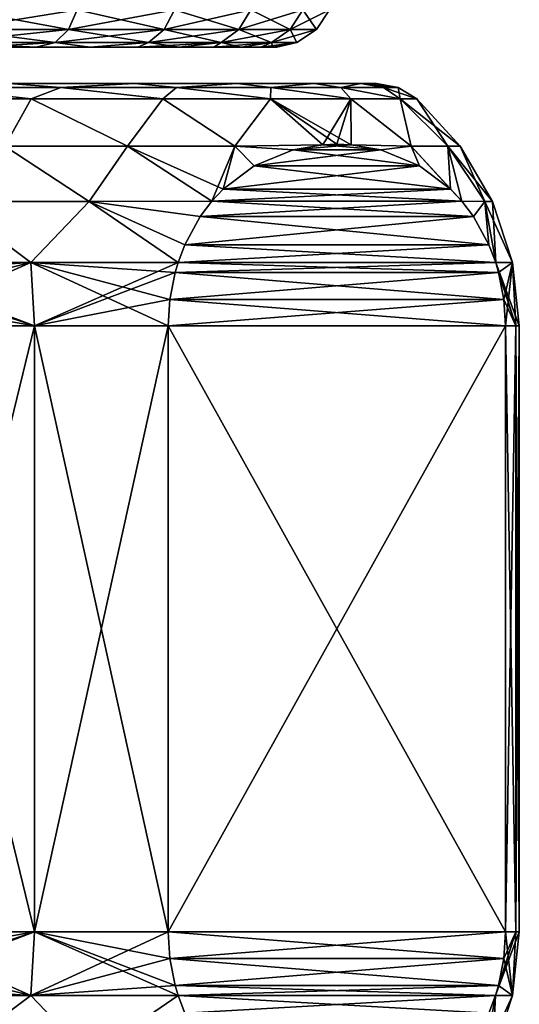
# Model space of a CAD drawing. Header units: metres. Extents: x -109 to 109, y -432 to 89.
# Tile 322 of 656: x -68.74 to -60.5, y 34.8 to 51.05. Entities that reach past the tile are written whole.
import ezdxf

# ---------------------------------------------------------------- set-up
doc = ezdxf.new("R2010")
doc.units = ezdxf.units.M
doc.layers.add('solid_506360_24502164', color=7, linetype='CONTINUOUS')

msp = doc.modelspace()

# ---------------------------------------------------------------- linework, layer by layer
at = {"layer": 'solid_506360_24502164'}
for points in [[(-69.810715, 50.892616, 41.196438), (-69.696457, 51.217316, 41.011898), (-67.793236, 51.217316, 42.449139)], [(-67.939468, 50.892616, 42.609539), (-69.810715, 50.892616, 41.196438), (-67.793236, 51.217316, 42.449139)], [(-69.810715, 50.892616, 62.803562), (-67.939468, 50.892616, 61.390461), (-69.696457, 51.217316, 62.988102)], [(-67.939468, 50.892616, 61.390461), (-67.793236, 51.217316, 61.550861), (-69.696457, 51.217316, 62.988102)], [(-67.939468, 50.892616, 42.609539), (-67.793236, 51.217316, 42.449139), (-66.186523, 51.217316, 44.211624)], [(-66.359734, 50.892616, 44.342426), (-67.939468, 50.892616, 42.609539), (-66.186523, 51.217316, 44.211624)], [(-67.939468, 50.892616, 61.390461), (-66.359734, 50.892616, 59.657574), (-67.793236, 51.217316, 61.550861)], [(-66.359734, 50.892616, 59.657574), (-66.186523, 51.217316, 59.788376), (-67.793236, 51.217316, 61.550861)], [(-66.359734, 50.892616, 44.342426), (-66.186523, 51.217316, 44.211624), (-64.931015, 51.217316, 46.23933)], [(-65.125313, 50.892616, 46.336079), (-66.359734, 50.892616, 44.342426), (-64.931015, 51.217316, 46.23933)], [(-66.359734, 50.892616, 59.657574), (-65.125313, 50.892616, 57.663921), (-66.186523, 51.217316, 59.788376)], [(-65.125313, 50.892616, 57.663921), (-64.931015, 51.217316, 57.76067), (-66.186523, 51.217316, 59.788376)], [(-65.125313, 50.892616, 46.336079), (-64.931015, 51.217316, 46.23933), (-64.069481, 51.217316, 48.463211)], [(-64.278244, 50.892616, 48.52261), (-65.125313, 50.892616, 46.336079), (-64.069481, 51.217316, 48.463211)], [(-65.125313, 50.892616, 57.663921), (-64.278244, 50.892616, 55.47739), (-64.931015, 51.217316, 57.76067)], [(-64.278244, 50.892616, 55.47739), (-64.069481, 51.217316, 55.536789), (-64.931015, 51.217316, 57.76067)], [(-64.278244, 50.892616, 48.52261), (-64.069481, 51.217316, 48.463211), (-63.631252, 51.217316, 50.807533)], [(-63.847378, 50.892616, 50.82756), (-64.278244, 50.892616, 48.52261), (-63.631252, 51.217316, 50.807533)], [(-64.278244, 50.892616, 55.47739), (-63.847378, 50.892616, 53.17244), (-64.069481, 51.217316, 55.536789)], [(-63.847378, 50.892616, 53.17244), (-63.631252, 51.217316, 53.192467), (-64.069481, 51.217316, 55.536789)], [(-63.847378, 50.892616, 50.82756), (-63.631252, 51.217316, 50.807533), (-63.631252, 51.217316, 53.192467)], [(-63.847378, 50.892616, 53.17244), (-63.847378, 50.892616, 50.82756), (-63.631252, 51.217316, 53.192467)], [(-69.981743, 50.675819, 41.472649), (-69.810715, 50.892616, 41.196438), (-67.939468, 50.892616, 42.609539)], [(-68.158333, 50.675819, 42.849625), (-69.981743, 50.675819, 41.472649), (-67.939468, 50.892616, 42.609539)], [(-69.981743, 50.675819, 62.527351), (-68.158333, 50.675819, 61.150375), (-69.810715, 50.892616, 62.803562)], [(-68.158333, 50.675819, 61.150375), (-67.939468, 50.892616, 61.390461), (-69.810715, 50.892616, 62.803562)], [(-68.158333, 50.675819, 42.849625), (-67.939468, 50.892616, 42.609539), (-66.359734, 50.892616, 44.342426)], [(-66.618988, 50.675819, 44.538204), (-68.158333, 50.675819, 42.849625), (-66.359734, 50.892616, 44.342426)], [(-68.158333, 50.675819, 61.150375), (-66.618988, 50.675819, 59.461796), (-67.939468, 50.892616, 61.390461)], [(-66.618988, 50.675819, 59.461796), (-66.359734, 50.892616, 59.657574), (-67.939468, 50.892616, 61.390461)], [(-66.618988, 50.675819, 44.538204), (-66.359734, 50.892616, 44.342426), (-65.125313, 50.892616, 46.336079)], [(-65.416122, 50.675819, 46.480888), (-66.618988, 50.675819, 44.538204), (-65.125313, 50.892616, 46.336079)], [(-66.618988, 50.675819, 59.461796), (-65.416122, 50.675819, 57.519112), (-66.359734, 50.892616, 59.657574)], [(-65.416122, 50.675819, 57.519112), (-65.125313, 50.892616, 57.663921), (-66.359734, 50.892616, 59.657574)], [(-65.416122, 50.675819, 46.480888), (-65.125313, 50.892616, 46.336079), (-64.278244, 50.892616, 48.52261)], [(-64.590714, 50.675819, 48.611515), (-65.416122, 50.675819, 46.480888), (-64.278244, 50.892616, 48.52261)], [(-65.416122, 50.675819, 57.519112), (-64.590714, 50.675819, 55.388485), (-65.125313, 50.892616, 57.663921)], [(-64.590714, 50.675819, 55.388485), (-64.278244, 50.892616, 55.47739), (-65.125313, 50.892616, 57.663921)], [(-64.590714, 50.675819, 48.611515), (-64.278244, 50.892616, 48.52261), (-63.847378, 50.892616, 50.82756)], [(-64.17086, 50.675819, 50.857536), (-64.590714, 50.675819, 48.611515), (-63.847378, 50.892616, 50.82756)], [(-64.590714, 50.675819, 55.388485), (-64.17086, 50.675819, 53.142464), (-64.278244, 50.892616, 55.47739)], [(-64.17086, 50.675819, 53.142464), (-63.847378, 50.892616, 53.17244), (-64.278244, 50.892616, 55.47739)], [(-64.17086, 50.675819, 50.857536), (-63.847378, 50.892616, 50.82756), (-63.847378, 50.892616, 53.17244)], [(-64.17086, 50.675819, 53.142464), (-64.17086, 50.675819, 50.857536), (-63.847378, 50.892616, 53.17244)], [(-69.981743, 50.675819, 62.527351), (-69.449631, 50.599998, 61.710419), (-68.472862, 50.599998, 60.919922)], [(-69.981743, 50.675819, 62.527351), (-68.472862, 50.599998, 60.919922), (-68.158333, 50.675819, 61.150375)], [(-68.158333, 50.675819, 42.849625), (-69.449646, 50.599998, 42.28957), (-69.981743, 50.675819, 41.472649)], [(-68.158333, 50.675819, 42.849625), (-68.472878, 50.599998, 43.080067), (-69.449646, 50.599998, 42.28957)], [(-69.449646, 50.599998, 42.28957), (-68.472878, 50.599998, 43.080067), (-69.449631, 50.599998, 61.710419)], [(-68.472878, 50.599998, 43.080067), (-68.472862, 50.599998, 60.919922), (-69.449631, 50.599998, 61.710419)], [(-68.158333, 50.675819, 42.849625), (-67.584282, 50.599998, 43.968193), (-68.472878, 50.599998, 43.080067)], [(-68.472878, 50.599998, 43.080067), (-67.584282, 50.599998, 43.968193), (-68.472862, 50.599998, 60.919922)], [(-68.158333, 50.675819, 61.150375), (-68.472862, 50.599998, 60.919922), (-67.584274, 50.599998, 60.031796)], [(-67.584282, 50.599998, 43.968193), (-67.584274, 50.599998, 60.031796), (-68.472862, 50.599998, 60.919922)], [(-68.158333, 50.675819, 61.150375), (-67.584274, 50.599998, 60.031796), (-66.618988, 50.675819, 59.461796)], [(-66.618988, 50.675819, 44.538204), (-67.584282, 50.599998, 43.968193), (-68.158333, 50.675819, 42.849625)], [(-66.618988, 50.675819, 44.538204), (-66.793236, 50.599998, 44.944595), (-67.584282, 50.599998, 43.968193)], [(-67.584282, 50.599998, 43.968193), (-66.793236, 50.599998, 44.944595), (-67.584274, 50.599998, 60.031796)], [(-66.618988, 50.675819, 59.461796), (-67.584274, 50.599998, 60.031796), (-66.793228, 50.599998, 59.055393)], [(-66.793236, 50.599998, 44.944595), (-66.793228, 50.599998, 59.055393), (-67.584274, 50.599998, 60.031796)], [(-65.416122, 50.675819, 46.480888), (-66.108765, 50.599998, 45.998154), (-66.793236, 50.599998, 44.944595)], [(-65.416122, 50.675819, 46.480888), (-66.793236, 50.599998, 44.944595), (-66.618988, 50.675819, 44.538204)], [(-66.793236, 50.599998, 44.944595), (-66.108765, 50.599998, 45.998154), (-66.793228, 50.599998, 59.055393)], [(-66.618988, 50.675819, 59.461796), (-66.793228, 50.599998, 59.055393), (-66.108765, 50.599998, 58.001835)], [(-66.108765, 50.599998, 45.998154), (-66.108765, 50.599998, 58.001835), (-66.793228, 50.599998, 59.055393)], [(-66.618988, 50.675819, 59.461796), (-66.108765, 50.599998, 58.001835), (-65.416122, 50.675819, 57.519112)], [(-65.416122, 50.675819, 57.519112), (-66.108765, 50.599998, 58.001835), (-65.538109, 50.599998, 56.882309)], [(-65.416122, 50.675819, 46.480888), (-65.538116, 50.599998, 47.11768), (-66.108765, 50.599998, 45.998154)], [(-65.538116, 50.599998, 47.11768), (-65.538109, 50.599998, 56.882309), (-66.108765, 50.599998, 58.001835)], [(-66.108765, 50.599998, 45.998154), (-65.538116, 50.599998, 47.11768), (-66.108765, 50.599998, 58.001835)], [(-64.590714, 50.675819, 48.611515), (-65.087723, 50.599998, 48.290569), (-65.538116, 50.599998, 47.11768)], [(-64.590714, 50.675819, 48.611515), (-65.538116, 50.599998, 47.11768), (-65.416122, 50.675819, 46.480888)], [(-65.538116, 50.599998, 47.11768), (-65.087723, 50.599998, 48.290569), (-65.538109, 50.599998, 56.882309)], [(-65.416122, 50.675819, 57.519112), (-65.538109, 50.599998, 56.882309), (-65.087723, 50.599998, 55.709415)], [(-65.087723, 50.599998, 48.290569), (-65.087723, 50.599998, 55.709415), (-65.538109, 50.599998, 56.882309)], [(-65.416122, 50.675819, 57.519112), (-65.087723, 50.599998, 55.709415), (-64.590714, 50.675819, 55.388485)], [(-64.590714, 50.675819, 55.388485), (-65.087723, 50.599998, 55.709415), (-64.762398, 50.599998, 54.495716)], [(-64.590714, 50.675819, 48.611515), (-64.762398, 50.599998, 49.504269), (-65.087723, 50.599998, 48.290569)], [(-64.762398, 50.599998, 49.504269), (-64.762398, 50.599998, 54.495716), (-65.087723, 50.599998, 55.709415)], [(-65.087723, 50.599998, 48.290569), (-64.762398, 50.599998, 49.504269), (-65.087723, 50.599998, 55.709415)], [(-64.590714, 50.675819, 55.388485), (-64.762398, 50.599998, 54.495716), (-64.565788, 50.599998, 53.254761)], [(-64.17086, 50.675819, 50.857536), (-64.565788, 50.599998, 50.745224), (-64.762398, 50.599998, 49.504269)], [(-64.17086, 50.675819, 50.857536), (-64.762398, 50.599998, 49.504269), (-64.590714, 50.675819, 48.611515)], [(-64.565788, 50.599998, 50.745224), (-64.565788, 50.599998, 53.254761), (-64.762398, 50.599998, 54.495716)], [(-64.762398, 50.599998, 49.504269), (-64.565788, 50.599998, 50.745224), (-64.762398, 50.599998, 54.495716)], [(-64.590714, 50.675819, 55.388485), (-64.565788, 50.599998, 53.254761), (-64.17086, 50.675819, 53.142464)], [(-64.17086, 50.675819, 53.142464), (-64.565788, 50.599998, 53.254761), (-64.5, 50.599998, 51.999992)], [(-64.17086, 50.675819, 50.857536), (-64.5, 50.599998, 51.999992), (-64.565788, 50.599998, 50.745224)], [(-64.565788, 50.599998, 50.745224), (-64.5, 50.599998, 51.999992), (-64.565788, 50.599998, 53.254761)], [(-64.17086, 50.675819, 53.142464), (-64.5, 50.599998, 51.999992), (-64.17086, 50.675819, 50.857536)], [(-63.11565, 50, 49.341869), (-89.884354, 50, 49.341869), (-90.145752, 50, 52)], [(-62.854248, 50, 52), (-63.11565, 50, 49.341869), (-90.145752, 50, 52)], [(-89.884354, 50, 54.658131), (-62.854248, 50, 52), (-90.145752, 50, 52)], [(-63.891594, 50, 46.781322), (-89.108406, 50, 46.781322), (-89.884354, 50, 49.341869)], [(-63.11565, 50, 49.341869), (-63.891594, 50, 46.781322), (-89.884354, 50, 49.341869)], [(-89.884354, 50, 54.658131), (-63.11565, 50, 54.658131), (-62.854248, 50, 52)], [(-89.884354, 50, 54.658131), (-89.108406, 50, 57.218678), (-63.11565, 50, 54.658131)], [(-65.152351, 50, 44.421253), (-87.847649, 50, 44.421253), (-89.108406, 50, 46.781322)], [(-63.891594, 50, 46.781322), (-65.152351, 50, 44.421253), (-89.108406, 50, 46.781322)], [(-89.108406, 50, 57.218678), (-63.891594, 50, 57.218678), (-63.11565, 50, 54.658131)], [(-89.108406, 50, 57.218678), (-87.847649, 50, 59.578747), (-63.891594, 50, 57.218678)], [(-66.84935, 50, 42.352646), (-86.15065, 50, 42.352646), (-87.847649, 50, 44.421253)], [(-65.152351, 50, 44.421253), (-66.84935, 50, 42.352646), (-87.847649, 50, 44.421253)], [(-87.847649, 50, 59.578747), (-65.152351, 50, 59.578747), (-63.891594, 50, 57.218678)], [(-87.847649, 50, 59.578747), (-86.15065, 50, 61.647354), (-65.152351, 50, 59.578747)], [(-66.84935, 50, 42.352646), (-68.917366, 50, 40.654945), (-86.15065, 50, 42.352646)], [(-86.15065, 50, 61.647354), (-66.84935, 50, 61.647354), (-65.152351, 50, 59.578747)], [(-86.15065, 50, 61.647354), (-84.082634, 50, 63.345055), (-66.84935, 50, 61.647354)], [(-84.082634, 50, 63.345055), (-68.917366, 50, 63.345055), (-66.84935, 50, 61.647354)], [(-70.259972, 49.935413, 39.468338), (-68.551353, 49.75, 40.104008), (-71.024879, 49.75, 38.781879)], [(-70.259972, 49.935413, 64.531662), (-71.024879, 49.75, 65.218117), (-68.551353, 49.75, 63.895992)], [(-70.259972, 49.935413, 39.468338), (-68.917366, 50, 40.654945), (-68.063538, 49.935413, 40.828312)], [(-68.063538, 49.935413, 63.171688), (-68.917366, 50, 63.345055), (-70.259972, 49.935413, 64.531662)], [(-70.259972, 49.935413, 39.468338), (-68.063538, 49.935413, 40.828312), (-68.551353, 49.75, 40.104008)], [(-68.063538, 49.935413, 63.171688), (-70.259972, 49.935413, 64.531662), (-68.551353, 49.75, 63.895992)], [(-68.063538, 49.935413, 40.828312), (-68.917366, 50, 40.654945), (-66.84935, 50, 42.352646)], [(-68.063538, 49.935413, 63.171688), (-66.84935, 50, 61.647354), (-68.917366, 50, 63.345055)], [(-68.063538, 49.935413, 40.828312), (-66.383293, 49.75, 41.883289), (-68.551353, 49.75, 40.104008)], [(-68.063538, 49.935413, 63.171688), (-68.551353, 49.75, 63.895992), (-66.383293, 49.75, 62.116711)], [(-68.063538, 49.935413, 40.828312), (-66.84935, 50, 42.352646), (-66.154388, 49.935413, 42.568729)], [(-66.154388, 49.935413, 61.431271), (-66.84935, 50, 61.647354), (-68.063538, 49.935413, 63.171688)], [(-68.063538, 49.935413, 40.828312), (-66.154388, 49.935413, 42.568729), (-66.383293, 49.75, 41.883289)], [(-66.154388, 49.935413, 61.431271), (-68.063538, 49.935413, 63.171688), (-66.383293, 49.75, 62.116711)], [(-66.154388, 49.935413, 42.568729), (-66.84935, 50, 42.352646), (-65.152351, 50, 44.421253)], [(-66.154388, 49.935413, 61.431271), (-65.152351, 50, 59.578747), (-66.84935, 50, 61.647354)], [(-66.154388, 49.935413, 42.568729), (-64.604004, 49.75, 44.051353), (-66.383293, 49.75, 41.883289)], [(-66.154388, 49.935413, 61.431271), (-66.383293, 49.75, 62.116711), (-64.604004, 49.75, 59.948647)], [(-66.154388, 49.935413, 42.568729), (-65.152351, 50, 44.421253), (-64.597549, 49.935413, 44.630314)], [(-64.597549, 49.935413, 59.369686), (-65.152351, 50, 59.578747), (-66.154388, 49.935413, 61.431271)], [(-66.154388, 49.935413, 42.568729), (-64.597549, 49.935413, 44.630314), (-64.604004, 49.75, 44.051353)], [(-64.597549, 49.935413, 59.369686), (-66.154388, 49.935413, 61.431271), (-64.604004, 49.75, 59.948647)], [(-64.597549, 49.935413, 44.630314), (-65.152351, 50, 44.421253), (-63.891594, 50, 46.781322)], [(-64.597549, 49.935413, 59.369686), (-63.891594, 50, 57.218678), (-65.152351, 50, 59.578747)], [(-64.597549, 49.935413, 44.630314), (-63.281879, 49.75, 46.524876), (-64.604004, 49.75, 44.051353)], [(-64.597549, 49.935413, 59.369686), (-64.604004, 49.75, 59.948647), (-63.281879, 49.75, 57.475124)], [(-64.597549, 49.935413, 44.630314), (-63.891594, 50, 46.781322), (-63.446037, 49.935413, 46.942867)], [(-63.446037, 49.935413, 57.057133), (-63.891594, 50, 57.218678), (-64.597549, 49.935413, 59.369686)], [(-64.597549, 49.935413, 44.630314), (-63.446037, 49.935413, 46.942867), (-63.281879, 49.75, 46.524876)], [(-63.446037, 49.935413, 57.057133), (-64.597549, 49.935413, 59.369686), (-63.281879, 49.75, 57.475124)], [(-63.446037, 49.935413, 46.942867), (-63.891594, 50, 46.781322), (-63.11565, 50, 49.341869)], [(-63.446037, 49.935413, 57.057133), (-63.11565, 50, 54.658131), (-63.891594, 50, 57.218678)], [(-63.446037, 49.935413, 46.942867), (-63.11565, 50, 49.341869), (-62.739059, 49.935413, 49.427635)], [(-62.739059, 49.935413, 54.572365), (-63.11565, 50, 54.658131), (-63.446037, 49.935413, 57.057133)], [(-63.446037, 49.935413, 46.942867), (-62.46772, 49.75, 49.208805), (-63.281879, 49.75, 46.524876)], [(-63.446037, 49.935413, 46.942867), (-62.739059, 49.935413, 49.427635), (-62.46772, 49.75, 49.208805)], [(-63.446037, 49.935413, 57.057133), (-63.281879, 49.75, 57.475124), (-62.46772, 49.75, 54.791195)], [(-62.739059, 49.935413, 54.572365), (-63.446037, 49.935413, 57.057133), (-62.46772, 49.75, 54.791195)], [(-62.739059, 49.935413, 49.427635), (-63.11565, 50, 49.341869), (-62.854248, 50, 52)], [(-62.500694, 49.935413, 52), (-62.854248, 50, 52), (-63.11565, 50, 54.658131)], [(-62.739059, 49.935413, 54.572365), (-62.500694, 49.935413, 52), (-63.11565, 50, 54.658131)], [(-62.739059, 49.935413, 49.427635), (-62.854248, 50, 52), (-62.500694, 49.935413, 52)], [(-62.739059, 49.935413, 54.572365), (-62.19281, 49.75, 52), (-62.500694, 49.935413, 52)], [(-62.739059, 49.935413, 54.572365), (-62.46772, 49.75, 54.791195), (-62.19281, 49.75, 52)], [(-62.739059, 49.935413, 49.427635), (-62.500694, 49.935413, 52), (-62.46772, 49.75, 49.208805)], [(-62.500694, 49.935413, 52), (-62.19281, 49.75, 52), (-62.46772, 49.75, 49.208805)], [(-71.024879, 49.75, 38.781879), (-68.551353, 49.75, 40.104008), (-68.988869, 48.9701, 38.990353)], [(-68.988869, 48.9701, 65.009651), (-68.551353, 49.75, 63.895992), (-71.024879, 49.75, 65.218117)], [(-68.551353, 49.75, 40.104008), (-66.96106, 48.9701, 40.394974), (-68.988869, 48.9701, 38.990353)], [(-68.988869, 48.9701, 65.009651), (-66.96106, 48.9701, 63.605026), (-68.551353, 49.75, 63.895992)], [(-68.551353, 49.75, 40.104008), (-66.383293, 49.75, 41.883289), (-66.96106, 48.9701, 40.394974)], [(-66.96106, 48.9701, 63.605026), (-66.383293, 49.75, 62.116711), (-68.551353, 49.75, 63.895992)], [(-66.383293, 49.75, 41.883289), (-65.19046, 48.9701, 42.112514), (-66.96106, 48.9701, 40.394974)], [(-66.96106, 48.9701, 63.605026), (-65.19046, 48.9701, 61.887486), (-66.383293, 49.75, 62.116711)], [(-66.383293, 49.75, 41.883289), (-64.604004, 49.75, 44.051353), (-65.19046, 48.9701, 42.112514)], [(-65.19046, 48.9701, 61.887486), (-64.604004, 49.75, 59.948647), (-66.383293, 49.75, 62.116711)], [(-64.604004, 49.75, 44.051353), (-63.743027, 48.990253, 44.095722), (-65.19046, 48.9701, 42.112514)], [(-65.19046, 48.9701, 61.887486), (-63.743027, 48.990253, 59.904274), (-64.604004, 49.75, 59.948647)], [(-64.604004, 49.75, 44.051353), (-63.281879, 49.75, 46.524876), (-63.743027, 48.990253, 44.095722)], [(-63.276207, 48.990253, 59.095718), (-63.281879, 49.75, 57.475124), (-64.604004, 49.75, 59.948647)], [(-63.509617, 49, 59.499992), (-63.276207, 48.990253, 59.095718), (-64.604004, 49.75, 59.948647)], [(-63.743027, 48.990253, 59.904274), (-63.509617, 49, 59.499992), (-64.604004, 49.75, 59.948647)], [(-63.281879, 49.75, 46.524876), (-63.509617, 49, 44.500004), (-63.743027, 48.990253, 44.095722)], [(-63.281879, 49.75, 46.524876), (-63.276207, 48.990253, 44.904282), (-63.509617, 49, 44.500004)], [(-63.281879, 49.75, 46.524876), (-62.282413, 48.9701, 47.149403), (-63.276207, 48.990253, 44.904282)], [(-63.281879, 49.75, 46.524876), (-62.46772, 49.75, 49.208805), (-62.282413, 48.9701, 47.149403)], [(-62.282413, 48.9701, 56.850601), (-62.46772, 49.75, 54.791195), (-63.281879, 49.75, 57.475124)], [(-63.276207, 48.990253, 59.095718), (-62.282413, 48.9701, 56.850601), (-63.281879, 49.75, 57.475124)], [(-62.46772, 49.75, 49.208805), (-61.680279, 48.9701, 49.541557), (-62.282413, 48.9701, 47.149403)], [(-62.46772, 49.75, 49.208805), (-62.19281, 49.75, 52), (-61.680279, 48.9701, 49.541557)], [(-62.46772, 49.75, 54.791195), (-61.477749, 48.9701, 52), (-62.19281, 49.75, 52)], [(-61.680279, 48.9701, 54.458447), (-61.477749, 48.9701, 52), (-62.46772, 49.75, 54.791195)], [(-62.282413, 48.9701, 56.850601), (-61.680279, 48.9701, 54.458447), (-62.46772, 49.75, 54.791195)], [(-62.19281, 49.75, 52), (-61.477749, 48.9701, 52), (-61.680279, 48.9701, 49.541557)], [(-69.904762, 48.056221, 37.909485), (-68.988869, 48.9701, 38.990353), (-67.594879, 48.056221, 39.243099)], [(-67.594879, 48.056221, 64.756897), (-68.988869, 48.9701, 65.009651), (-69.904762, 48.056221, 66.090515)], [(-67.594879, 48.056221, 39.243099), (-68.988869, 48.9701, 38.990353), (-66.96106, 48.9701, 40.394974)], [(-67.594879, 48.056221, 64.756897), (-66.96106, 48.9701, 63.605026), (-68.988869, 48.9701, 65.009651)], [(-67.594879, 48.056221, 39.243099), (-66.96106, 48.9701, 40.394974), (-65.571526, 48.058533, 40.928669)], [(-65.571526, 48.058533, 63.071331), (-66.96106, 48.9701, 63.605026), (-67.594879, 48.056221, 64.756897)], [(-65.571526, 48.058533, 40.928669), (-66.96106, 48.9701, 40.394974), (-65.19046, 48.9701, 42.112514)], [(-65.385849, 48.255657, 62.749718), (-65.19046, 48.9701, 61.887486), (-66.96106, 48.9701, 63.605026)], [(-65.385849, 48.255657, 62.749718), (-66.96106, 48.9701, 63.605026), (-65.571526, 48.058533, 63.071331)], [(-65.385841, 48.255661, 41.250282), (-65.571526, 48.058533, 40.928669), (-65.19046, 48.9701, 42.112514)], [(-64.873444, 48.640358, 61.862217), (-65.19046, 48.9701, 61.887486), (-65.385849, 48.255657, 62.749718)], [(-64.873444, 48.640358, 42.137787), (-65.385841, 48.255661, 41.250282), (-65.19046, 48.9701, 42.112514)], [(-64.232811, 48.90493, 43.247395), (-65.19046, 48.9701, 42.112514), (-63.743027, 48.990253, 44.095722)], [(-64.232811, 48.90493, 60.752609), (-63.743027, 48.990253, 59.904274), (-65.19046, 48.9701, 61.887486)], [(-64.232811, 48.90493, 43.247395), (-64.873444, 48.640358, 42.137787), (-65.19046, 48.9701, 42.112514)], [(-64.873444, 48.640358, 61.862217), (-64.232811, 48.90493, 60.752609), (-65.19046, 48.9701, 61.887486)], [(-62.786419, 48.90493, 45.752617), (-64.232811, 48.90493, 43.247395), (-63.743027, 48.990253, 44.095722)], [(-64.232811, 48.90493, 60.752609), (-63.276207, 48.990253, 59.095718), (-63.743027, 48.990253, 59.904274)], [(-64.232811, 48.90493, 60.752609), (-62.786419, 48.90493, 58.247379), (-63.276207, 48.990253, 59.095718)], [(-63.276207, 48.990253, 44.904282), (-63.743027, 48.990253, 44.095722), (-63.509617, 49, 44.500004)], [(-63.743027, 48.990253, 59.904274), (-63.276207, 48.990253, 59.095718), (-63.509617, 49, 59.499992)], [(-62.786419, 48.90493, 45.752617), (-63.743027, 48.990253, 44.095722), (-63.276207, 48.990253, 44.904282)], [(-62.786419, 48.90493, 45.752617), (-63.276207, 48.990253, 44.904282), (-62.282413, 48.9701, 47.149403)], [(-62.786419, 48.90493, 58.247379), (-62.282413, 48.9701, 56.850601), (-63.276207, 48.990253, 59.095718)], [(-62.145794, 48.640358, 46.862217), (-62.786419, 48.90493, 45.752617), (-62.282413, 48.9701, 47.149403)], [(-62.786419, 48.90493, 58.247379), (-62.14579, 48.640354, 57.137779), (-62.282413, 48.9701, 56.850601)], [(-61.633392, 48.255657, 47.749718), (-62.282413, 48.9701, 47.149403), (-61.680279, 48.9701, 49.541557)], [(-62.145794, 48.640358, 46.862217), (-62.282413, 48.9701, 47.149403), (-61.633392, 48.255657, 47.749718)], [(-61.447712, 48.058533, 55.928669), (-61.680279, 48.9701, 54.458447), (-62.282413, 48.9701, 56.850601)], [(-61.633392, 48.255657, 56.250278), (-61.447712, 48.058533, 55.928669), (-62.282413, 48.9701, 56.850601)], [(-62.14579, 48.640354, 57.137779), (-61.633392, 48.255657, 56.250278), (-62.282413, 48.9701, 56.850601)], [(-61.071121, 48.056221, 50.002651), (-61.680279, 48.9701, 49.541557), (-61.477749, 48.9701, 52)], [(-61.447712, 48.058533, 48.071331), (-61.680279, 48.9701, 49.541557), (-61.071121, 48.056221, 50.002651)], [(-61.633392, 48.255657, 47.749718), (-61.680279, 48.9701, 49.541557), (-61.447712, 48.058533, 48.071331)], [(-61.680279, 48.9701, 54.458447), (-60.942375, 48.056221, 52), (-61.477749, 48.9701, 52)], [(-61.071121, 48.056221, 53.997349), (-60.942375, 48.056221, 52), (-61.680279, 48.9701, 54.458447)], [(-61.071121, 48.056221, 53.997349), (-61.680279, 48.9701, 54.458447), (-61.447712, 48.058533, 55.928669)], [(-61.071121, 48.056221, 50.002651), (-61.477749, 48.9701, 52), (-60.942375, 48.056221, 52)], [(-62.145794, 48.640358, 46.862217), (-64.873444, 48.640358, 42.137787), (-64.232811, 48.90493, 43.247395)], [(-64.873444, 48.640358, 61.862217), (-62.14579, 48.640354, 57.137779), (-62.786419, 48.90493, 58.247379)], [(-64.873444, 48.640358, 61.862217), (-62.786419, 48.90493, 58.247379), (-64.232811, 48.90493, 60.752609)], [(-62.145794, 48.640358, 46.862217), (-64.232811, 48.90493, 43.247395), (-62.786419, 48.90493, 45.752617)], [(-64.873444, 48.640358, 61.862217), (-65.385849, 48.255657, 62.749718), (-62.14579, 48.640354, 57.137779)], [(-65.385849, 48.255657, 62.749718), (-61.633392, 48.255657, 56.250278), (-62.14579, 48.640354, 57.137779)], [(-61.633392, 48.255657, 47.749718), (-65.385841, 48.255661, 41.250282), (-64.873444, 48.640358, 42.137787)], [(-62.145794, 48.640358, 46.862217), (-61.633392, 48.255657, 47.749718), (-64.873444, 48.640358, 42.137787)], [(-61.447712, 48.058533, 48.071331), (-65.571526, 48.058533, 40.928669), (-65.385841, 48.255661, 41.250282)], [(-65.571526, 48.058533, 63.071331), (-61.447712, 48.058533, 55.928669), (-61.633392, 48.255657, 56.250278)], [(-65.385849, 48.255657, 62.749718), (-65.571526, 48.058533, 63.071331), (-61.633392, 48.255657, 56.250278)], [(-61.633392, 48.255657, 47.749718), (-61.447712, 48.058533, 48.071331), (-65.385841, 48.255661, 41.250282)], [(-69.904762, 48.056221, 37.909485), (-68.555756, 47.050079, 38.240166), (-71.259659, 47.047516, 37)], [(-69.904762, 48.056221, 66.090515), (-71.259659, 47.047516, 67), (-68.555756, 47.050079, 65.759834)], [(-69.904762, 48.056221, 37.909485), (-67.594879, 48.056221, 39.243099), (-68.555756, 47.050079, 38.240166)], [(-67.594879, 48.056221, 64.756897), (-69.904762, 48.056221, 66.090515), (-68.555756, 47.050079, 65.759834)], [(-67.594879, 48.056221, 39.243099), (-66.129791, 47.047516, 39.961731), (-68.555756, 47.050079, 38.240166)], [(-67.594879, 48.056221, 64.756897), (-68.555756, 47.050079, 65.759834), (-66.129791, 47.047516, 64.038269)], [(-67.594879, 48.056221, 39.243099), (-65.571526, 48.058533, 40.928669), (-65.762993, 47.80611, 40.597042)], [(-65.762993, 47.80611, 63.402954), (-65.571526, 48.058533, 63.071331), (-67.594879, 48.056221, 64.756897)], [(-67.594879, 48.056221, 39.243099), (-66.018372, 47.340706, 40.154713), (-66.129791, 47.047516, 39.961731)], [(-67.594879, 48.056221, 39.243099), (-65.762993, 47.80611, 40.597042), (-66.018372, 47.340706, 40.154713)], [(-67.594879, 48.056221, 64.756897), (-66.129791, 47.047516, 64.038269), (-66.018372, 47.340706, 63.845287)], [(-65.762993, 47.80611, 63.402954), (-67.594879, 48.056221, 64.756897), (-66.018372, 47.340706, 63.845287)], [(-61.256245, 47.80611, 48.402958), (-65.762993, 47.80611, 40.597042), (-65.571526, 48.058533, 40.928669)], [(-65.762993, 47.80611, 63.402954), (-61.256248, 47.80611, 55.597046), (-61.447712, 48.058533, 55.928669)], [(-65.762993, 47.80611, 63.402954), (-61.447712, 48.058533, 55.928669), (-65.571526, 48.058533, 63.071331)], [(-61.256245, 47.80611, 48.402958), (-65.571526, 48.058533, 40.928669), (-61.447712, 48.058533, 48.071331)], [(-61.256245, 47.80611, 48.402958), (-61.447712, 48.058533, 48.071331), (-61.071121, 48.056221, 50.002651)], [(-61.071121, 48.056221, 53.997349), (-61.447712, 48.058533, 55.928669), (-61.256248, 47.80611, 55.597046)], [(-61.071121, 48.056221, 53.997349), (-61.256248, 47.80611, 55.597046), (-61.000866, 47.340706, 55.154713)], [(-61.256245, 47.80611, 48.402958), (-61.071121, 48.056221, 50.002651), (-61.000866, 47.340706, 48.845287)], [(-61.071121, 48.056221, 53.997349), (-60.611511, 47.050079, 52), (-60.942375, 48.056221, 52)], [(-61.071121, 48.056221, 53.997349), (-60.88945, 47.047516, 54.961731), (-60.611511, 47.050079, 52)], [(-61.071121, 48.056221, 50.002651), (-60.88945, 47.047516, 49.038269), (-61.000866, 47.340706, 48.845287)], [(-61.071121, 48.056221, 50.002651), (-60.942375, 48.056221, 52), (-60.88945, 47.047516, 49.038269)], [(-61.071121, 48.056221, 53.997349), (-61.000866, 47.340706, 55.154713), (-60.88945, 47.047516, 54.961731)], [(-60.942375, 48.056221, 52), (-60.611511, 47.050079, 52), (-60.88945, 47.047516, 49.038269)], [(-61.000866, 47.340706, 48.845287), (-66.018372, 47.340706, 40.154713), (-65.762993, 47.80611, 40.597042)], [(-66.018372, 47.340706, 63.845287), (-61.000866, 47.340706, 55.154713), (-61.256248, 47.80611, 55.597046)], [(-65.762993, 47.80611, 63.402954), (-66.018372, 47.340706, 63.845287), (-61.256248, 47.80611, 55.597046)], [(-61.256245, 47.80611, 48.402958), (-61.000866, 47.340706, 48.845287), (-65.762993, 47.80611, 40.597042)], [(-60.88945, 47.047516, 49.038269), (-66.129791, 47.047516, 39.961731), (-66.018372, 47.340706, 40.154713)], [(-66.129791, 47.047516, 64.038269), (-60.88945, 47.047516, 54.961731), (-61.000866, 47.340706, 55.154713)], [(-66.018372, 47.340706, 63.845287), (-66.129791, 47.047516, 64.038269), (-61.000866, 47.340706, 55.154713)], [(-61.000866, 47.340706, 48.845287), (-60.88945, 47.047516, 49.038269), (-66.018372, 47.340706, 40.154713)], [(-68.555756, 47.050079, 65.759834), (-71.259659, 47.047516, 67), (-68.5, 46, 65.856407)], [(-71.162491, 46.883472, 37), (-71.259659, 47.047516, 37), (-68.555756, 47.050079, 38.240166)], [(-71.259659, 47.047516, 67), (-71.162491, 46.883472, 67), (-68.5, 46, 65.856407)], [(-70.987709, 46.437958, 37), (-71.162491, 46.883472, 37), (-68.555756, 47.050079, 38.240166)], [(-70.987709, 46.437958, 37), (-68.555756, 47.050079, 38.240166), (-70.932236, 46, 37)], [(-68.555756, 47.050079, 38.240166), (-68.5, 46, 38.143593), (-70.932236, 46, 37)], [(-68.555756, 47.050079, 65.759834), (-68.5, 46, 65.856407), (-66.293503, 46, 64.321823)], [(-66.265762, 46.437973, 64.273781), (-68.555756, 47.050079, 65.759834), (-66.293503, 46, 64.321823)], [(-68.555756, 47.050079, 38.240166), (-66.129791, 47.047516, 39.961731), (-68.5, 46, 38.143593)], [(-66.178368, 46.883488, 64.122414), (-66.129791, 47.047516, 64.038269), (-68.555756, 47.050079, 65.759834)], [(-66.265762, 46.437973, 64.273781), (-66.178368, 46.883488, 64.122414), (-68.555756, 47.050079, 65.759834)], [(-66.129791, 47.047516, 39.961731), (-66.178375, 46.883484, 39.877586), (-68.5, 46, 38.143593)], [(-60.840866, 46.883484, 49.122414), (-66.178375, 46.883484, 39.877586), (-66.129791, 47.047516, 39.961731)], [(-66.178368, 46.883488, 64.122414), (-60.840866, 46.883488, 54.877586), (-60.88945, 47.047516, 54.961731)], [(-66.178368, 46.883488, 64.122414), (-60.88945, 47.047516, 54.961731), (-66.129791, 47.047516, 64.038269)], [(-60.840866, 46.883484, 49.122414), (-66.129791, 47.047516, 39.961731), (-60.88945, 47.047516, 49.038269)], [(-60.88945, 47.047516, 54.961731), (-60.5, 46, 52), (-60.611511, 47.050079, 52)], [(-60.840866, 46.883484, 49.122414), (-60.88945, 47.047516, 49.038269), (-60.611511, 47.050079, 52)], [(-60.88945, 47.047516, 54.961731), (-60.556534, 46, 53.343834), (-60.5, 46, 52)], [(-60.88945, 47.047516, 54.961731), (-60.840866, 46.883488, 54.877586), (-60.556534, 46, 53.343834)], [(-60.753475, 46.437969, 49.273781), (-60.840866, 46.883484, 49.122414), (-60.611511, 47.050079, 52)], [(-60.753475, 46.437969, 49.273781), (-60.611511, 47.050079, 52), (-60.725739, 46, 49.321827)], [(-60.611511, 47.050079, 52), (-60.556534, 46, 50.656166), (-60.725739, 46, 49.321827)], [(-60.611511, 47.050079, 52), (-60.5, 46, 52), (-60.556534, 46, 50.656166)], [(-71.162491, 46.883472, 67), (-70.987709, 46.437958, 67), (-68.5, 46, 65.856407)], [(-66.178375, 46.883484, 39.877586), (-66.265762, 46.437969, 39.726219), (-68.5, 46, 38.143593)], [(-66.265762, 46.437973, 64.273781), (-60.753475, 46.437973, 54.726219), (-60.840866, 46.883488, 54.877586)], [(-66.265762, 46.437973, 64.273781), (-60.840866, 46.883488, 54.877586), (-66.178368, 46.883488, 64.122414)], [(-60.753475, 46.437969, 49.273781), (-66.265762, 46.437969, 39.726219), (-66.178375, 46.883484, 39.877586)], [(-60.753475, 46.437969, 49.273781), (-66.178375, 46.883484, 39.877586), (-60.840866, 46.883484, 49.122414)], [(-60.840866, 46.883488, 54.877586), (-60.753475, 46.437973, 54.726219), (-60.556534, 46, 53.343834)], [(-70.987709, 46.437958, 67), (-70.932236, 46, 67), (-68.5, 46, 65.856407)], [(-66.265762, 46.437969, 39.726219), (-66.293503, 46, 39.678173), (-68.5, 46, 38.143593)], [(-60.753475, 46.437973, 54.726219), (-66.293503, 46, 64.321823), (-60.725739, 46, 54.678173)], [(-66.265762, 46.437973, 64.273781), (-66.293503, 46, 64.321823), (-60.753475, 46.437973, 54.726219)], [(-60.725739, 46, 49.321827), (-66.293503, 46, 39.678173), (-66.265762, 46.437969, 39.726219)], [(-60.753475, 46.437969, 49.273781), (-60.725739, 46, 49.321827), (-66.265762, 46.437969, 39.726219)], [(-60.753475, 46.437973, 54.726219), (-60.725739, 46, 54.678173), (-60.556534, 46, 53.343834)], [(-68.5, 36, 65.856407), (-70.932236, 46, 67), (-70.932236, 36, 67)], [(-68.5, 36, 65.856407), (-68.5, 46, 65.856407), (-70.932236, 46, 67)], [(-70.932236, 36, 37), (-70.932236, 46, 37), (-68.5, 46, 38.143593)], [(-70.932236, 36, 37), (-68.5, 46, 38.143593), (-68.5, 36, 38.143593)], [(-66.293503, 36, 64.321823), (-66.293503, 46, 64.321823), (-68.5, 46, 65.856407)], [(-68.5, 36, 65.856407), (-66.293503, 36, 64.321823), (-68.5, 46, 65.856407)], [(-68.5, 36, 38.143593), (-68.5, 46, 38.143593), (-66.293503, 46, 39.678173)], [(-68.5, 36, 38.143593), (-66.293503, 46, 39.678173), (-66.293503, 36, 39.678173)], [(-60.725739, 46, 54.678173), (-66.293503, 46, 64.321823), (-66.293503, 36, 64.321823)], [(-60.725739, 36, 54.678173), (-60.725739, 46, 54.678173), (-66.293503, 36, 64.321823)], [(-60.725739, 36, 49.321827), (-66.293503, 46, 39.678173), (-60.725739, 46, 49.321827)], [(-66.293503, 36, 39.678173), (-66.293503, 46, 39.678173), (-60.725739, 36, 49.321827)], [(-60.725739, 36, 49.321827), (-60.725739, 46, 49.321827), (-60.556534, 46, 50.656166)], [(-60.725739, 36, 49.321827), (-60.556534, 46, 50.656166), (-60.556534, 36, 50.656166)], [(-60.556534, 36, 53.343834), (-60.556534, 46, 53.343834), (-60.725739, 46, 54.678173)], [(-60.556534, 36, 53.343834), (-60.725739, 46, 54.678173), (-60.725739, 36, 54.678173)], [(-60.556534, 36, 50.656166), (-60.556534, 46, 50.656166), (-60.5, 46, 52)], [(-60.556534, 36, 50.656166), (-60.5, 46, 52), (-60.5, 36, 52)], [(-60.556534, 46, 53.343834), (-60.5, 36, 52), (-60.5, 46, 52)], [(-60.556534, 36, 53.343834), (-60.5, 36, 52), (-60.556534, 46, 53.343834)], [(-71.260994, 34.95042, 37), (-71.162483, 35.116528, 37), (-68.5, 36, 38.143593)], [(-68.555977, 34.947845, 38.240551), (-71.260994, 34.95042, 37), (-68.5, 36, 38.143593)], [(-71.162483, 35.116528, 37), (-70.987709, 35.562042, 37), (-68.5, 36, 38.143593)], [(-70.987709, 35.562042, 67), (-68.555977, 34.947845, 65.759453), (-70.932236, 36, 67)], [(-70.987709, 35.562042, 37), (-70.932236, 36, 37), (-68.5, 36, 38.143593)], [(-68.555977, 34.947845, 65.759453), (-68.5, 36, 65.856407), (-70.932236, 36, 67)], [(-68.555977, 34.947845, 65.759453), (-66.12912, 34.95042, 64.037109), (-68.5, 36, 65.856407)], [(-68.555977, 34.947845, 38.240551), (-68.5, 36, 38.143593), (-66.293503, 36, 39.678173)], [(-66.265762, 35.562031, 39.726219), (-68.555977, 34.947845, 38.240551), (-66.293503, 36, 39.678173)], [(-66.265762, 35.562031, 64.273781), (-66.293503, 36, 64.321823), (-68.5, 36, 65.856407)], [(-66.178375, 35.116512, 64.122414), (-66.265762, 35.562031, 64.273781), (-68.5, 36, 65.856407)], [(-66.12912, 34.95042, 64.037109), (-66.178375, 35.116512, 64.122414), (-68.5, 36, 65.856407)], [(-60.725739, 36, 54.678173), (-66.293503, 36, 64.321823), (-66.265762, 35.562031, 64.273781)], [(-66.293503, 36, 39.678173), (-60.725739, 36, 49.321827), (-60.753475, 35.562031, 49.273781)], [(-66.265762, 35.562031, 39.726219), (-66.293503, 36, 39.678173), (-60.753475, 35.562031, 49.273781)], [(-60.753475, 35.562031, 54.726219), (-60.725739, 36, 54.678173), (-66.265762, 35.562031, 64.273781)], [(-60.5, 36, 52), (-60.611958, 34.947845, 52), (-60.890118, 34.95042, 49.037109)], [(-60.556534, 36, 50.656166), (-60.5, 36, 52), (-60.890118, 34.95042, 49.037109)], [(-60.840866, 35.116516, 49.122417), (-60.556534, 36, 50.656166), (-60.890118, 34.95042, 49.037109)], [(-60.840866, 35.116516, 49.122417), (-60.753475, 35.562031, 49.273781), (-60.556534, 36, 50.656166)], [(-60.753475, 35.562031, 54.726219), (-60.611958, 34.947845, 52), (-60.725739, 36, 54.678173)], [(-60.753475, 35.562031, 49.273781), (-60.725739, 36, 49.321827), (-60.556534, 36, 50.656166)], [(-60.556534, 36, 53.343834), (-60.725739, 36, 54.678173), (-60.611958, 34.947845, 52)], [(-60.556534, 36, 53.343834), (-60.611958, 34.947845, 52), (-60.5, 36, 52)], [(-70.987709, 35.562042, 67), (-71.162483, 35.116528, 67), (-68.555977, 34.947845, 65.759453)], [(-66.265762, 35.562031, 39.726219), (-66.178375, 35.116516, 39.877583), (-68.555977, 34.947845, 38.240551)], [(-66.265762, 35.562031, 39.726219), (-60.753475, 35.562031, 49.273781), (-60.840866, 35.116516, 49.122417)], [(-66.265762, 35.562031, 39.726219), (-60.840866, 35.116516, 49.122417), (-66.178375, 35.116516, 39.877583)], [(-60.753475, 35.562031, 54.726219), (-66.265762, 35.562031, 64.273781), (-66.178375, 35.116512, 64.122414)], [(-60.753475, 35.562031, 54.726219), (-66.178375, 35.116512, 64.122414), (-60.840866, 35.116512, 54.877586)], [(-60.753475, 35.562031, 54.726219), (-60.840866, 35.116512, 54.877586), (-60.611958, 34.947845, 52)], [(-71.162483, 35.116528, 67), (-71.260994, 34.95042, 67), (-68.555977, 34.947845, 65.759453)], [(-66.178375, 35.116516, 39.877583), (-66.12912, 34.95042, 39.962891), (-68.555977, 34.947845, 38.240551)], [(-66.178375, 35.116516, 39.877583), (-60.840866, 35.116516, 49.122417), (-60.890118, 34.95042, 49.037109)], [(-66.178375, 35.116516, 39.877583), (-60.890118, 34.95042, 49.037109), (-66.12912, 34.95042, 39.962891)], [(-60.840866, 35.116512, 54.877586), (-66.178375, 35.116512, 64.122414), (-66.12912, 34.95042, 64.037109)], [(-60.840866, 35.116512, 54.877586), (-66.12912, 34.95042, 64.037109), (-60.890118, 34.95042, 54.962891)], [(-60.840866, 35.116512, 54.877586), (-60.890118, 34.95042, 54.962891), (-60.611958, 34.947845, 52)], [(-69.906082, 33.941845, 37.909836), (-71.260994, 34.95042, 37), (-68.555977, 34.947845, 38.240551)], [(-69.906082, 33.941845, 66.090164), (-68.555977, 34.947845, 65.759453), (-71.260994, 34.95042, 67)], [(-67.594521, 33.941845, 39.244411), (-69.906082, 33.941845, 37.909836), (-68.555977, 34.947845, 38.240551)], [(-69.906082, 33.941845, 66.090164), (-67.594521, 33.941845, 64.755585), (-68.555977, 34.947845, 65.759453)], [(-67.594521, 33.941845, 39.244411), (-68.555977, 34.947845, 38.240551), (-66.12912, 34.95042, 39.962891)], [(-67.594521, 33.941845, 64.755585), (-66.12912, 34.95042, 64.037109), (-68.555977, 34.947845, 65.759453)], [(-67.594521, 33.941845, 39.244411), (-66.12912, 34.95042, 39.962891), (-66.018372, 34.659294, 40.154713)], [(-67.594521, 33.941845, 64.755585), (-66.018372, 34.659294, 63.845287), (-66.12912, 34.95042, 64.037109)], [(-66.12912, 34.95042, 39.962891), (-60.890118, 34.95042, 49.037109), (-61.000866, 34.659294, 48.845287)], [(-66.018372, 34.659294, 40.154713), (-66.12912, 34.95042, 39.962891), (-61.000866, 34.659294, 48.845287)], [(-60.890118, 34.95042, 54.962891), (-66.12912, 34.95042, 64.037109), (-66.018372, 34.659294, 63.845287)], [(-61.000866, 34.659294, 55.154713), (-60.890118, 34.95042, 54.962891), (-66.018372, 34.659294, 63.845287)], [(-61.072189, 33.941845, 53.998791), (-60.943249, 33.941845, 52), (-60.890118, 34.95042, 54.962891)], [(-60.890118, 34.95042, 49.037109), (-60.611958, 34.947845, 52), (-61.072189, 33.941845, 50.001209)], [(-61.000866, 34.659294, 48.845287), (-60.890118, 34.95042, 49.037109), (-61.072189, 33.941845, 50.001209)], [(-61.072189, 33.941845, 53.998791), (-60.890118, 34.95042, 54.962891), (-61.000866, 34.659294, 55.154713)], [(-60.611958, 34.947845, 52), (-60.943249, 33.941845, 52), (-61.072189, 33.941845, 50.001209)], [(-60.890118, 34.95042, 54.962891), (-60.943249, 33.941845, 52), (-60.611958, 34.947845, 52)]]:
    msp.add_3dface(points, dxfattribs=at)

doc.saveas('drawing.dxf')
